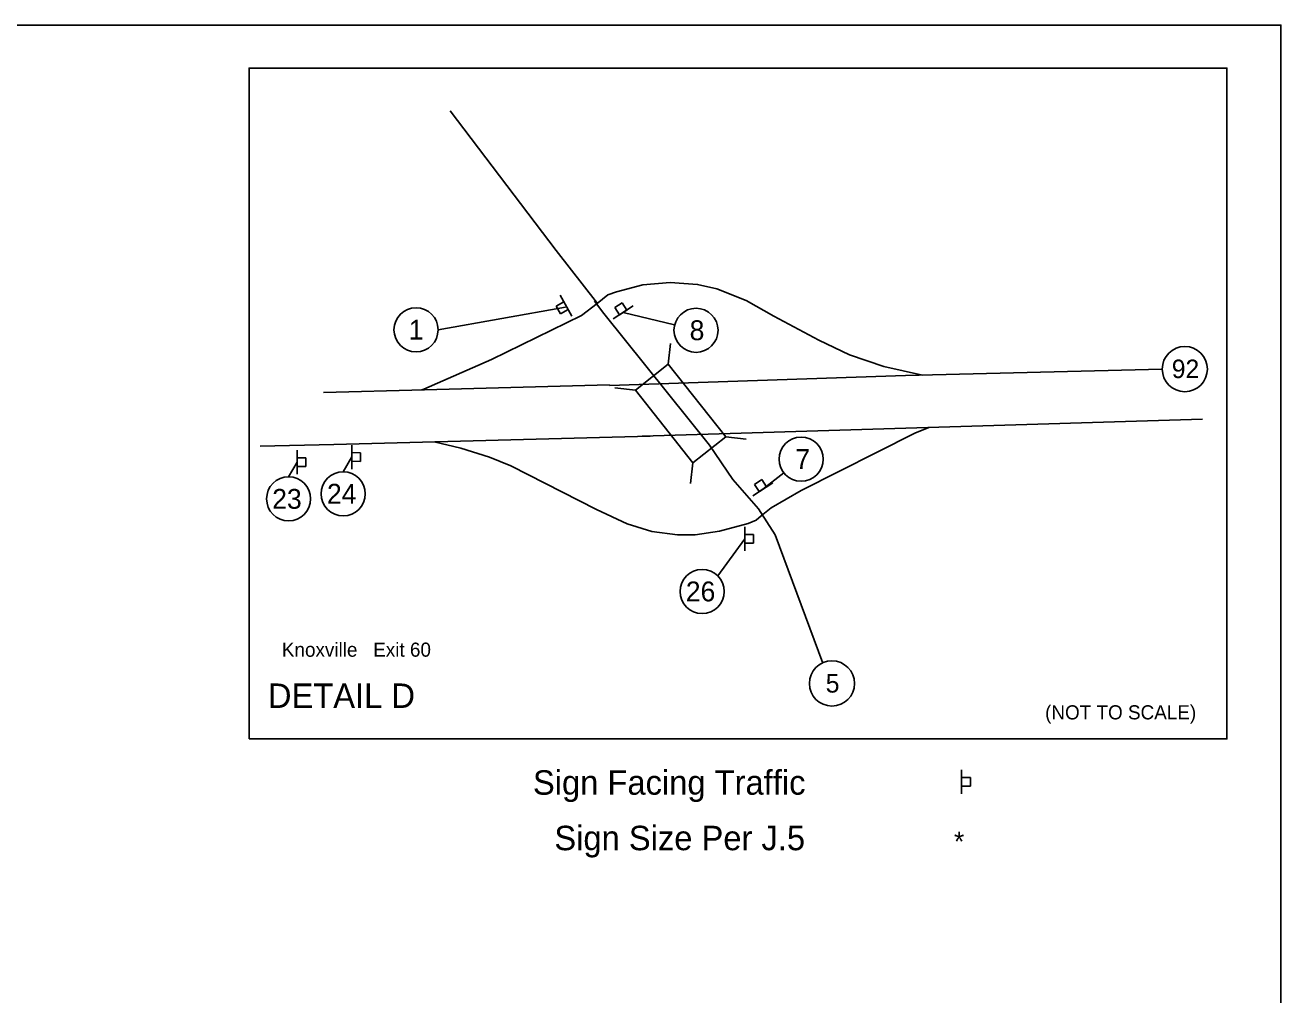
# Model space of a CAD drawing. Extents: x 10133 to 81668, y 5524 to 11018.
# Drawn here: x 22912 to 24068, y 9051 to 9944 of the extents above; entities that cross this region are included whole.
import ezdxf

# ---------------------------------------------------------------- set-up
doc = ezdxf.new("R2010")
doc.units = 0
for name, color, linetype in [('Default', 7, 'Continuous'), ('DisBoundDim', 7, 'Continuous'), ('DisCLMLOR', 7, 'Continuous'), ('DisCLMLSUR', 7, 'Continuous'), ('DsnShtRevisedText', 7, 'Continuous'), ('Level 3', 7, 'Continuous'), ('trf_Signal_(Temp)_Layout', 7, 'Continuous'), ('trf_SignNumber_Text', 7, 'Continuous')]:
    doc.layers.add(name, color=color, linetype=linetype)

msp = doc.modelspace()

# ---------------------------------------------------------------- linework, layer by layer
at = {"layer": 'Default'}
for p, q in [((23503.5, 9631.8), (23505.7, 9650.8)), ((23473.4, 9607.9), (23454.4, 9610.1)), ((23556.5, 9565.1), (23575.5, 9562.9)), ((23526.4, 9541.2), (23524.2, 9522.1))]:
    msp.add_line(p, q, dxfattribs=at)
for points in [[(23302.9, 9865.2), (23400.5, 9736.6), (23438.6, 9687.9)], [(23737.8, 9621.9), (23702.2, 9629.8), (23670.4, 9640.6), (23642.2, 9654), (23600.7, 9676.2), (23575.4, 9690.6), (23548.2, 9701.2), (23530.6, 9705.3), (23505.4, 9707.2), (23480.3, 9704.9), (23455.9, 9698.6), (23448.1, 9695.7), (23438.3, 9687.8)], [(23438.3, 9687.8), (23423.9, 9676.7), (23341.1, 9636.2), (23278.7, 9608.9), (23276.8, 9608.2)], [(23435.7, 9690), (23444.4, 9678.5), (23541.5, 9557.5), (23563.1, 9525.8), (23586.7, 9498.9), (23602.1, 9474.8), (23645.9, 9356.8)], [(23449.7, 9612.2), (23721.9, 9621.5), (23958.3, 9627.4)], [(23279.4, 9608.3), (23186.4, 9605.8)], [(23449.6, 9612.8), (23279.4, 9608.3)], [(23479.5, 9565.7), (23995.5, 9581.2)], [(23589.2, 9492.2), (23598.3, 9499.7), (23625.9, 9515.7), (23730.5, 9568.3), (23743.4, 9573.6)], [(23487, 9565.7), (23195.8, 9558), (23127.9, 9556.4)], [(23288.3, 9560.5), (23312.7, 9554.7), (23339.1, 9546.3), (23358.6, 9538.4), (23437.5, 9498.2), (23465.8, 9484.9), (23488.6, 9477.9), (23512.3, 9474.7), (23528.3, 9474.8), (23550.9, 9478.2), (23577.3, 9485.1), (23584.5, 9488.3), (23589.2, 9492.2)]]:
    msp.add_lwpolyline(points, dxfattribs=at)
msp.add_lwpolyline([(23526.4, 9541.2), (23473.4, 9607.9), (23503.5, 9631.8), (23556.5, 9565.1)], close=True, dxfattribs=at)
for centre in [(23979.1, 9627.4), (23654.3, 9338)]:
    msp.add_circle(centre, 20.8, dxfattribs=at)
at = {"layer": 'DisBoundDim'}
for p, q in [((23407.6, 9689.2), (23400.6, 9685.2)), ((23404.1, 9695.3), (23415, 9676)), ((23461.1, 9688.4), (23454.4, 9684.1)), ((23465.5, 9681.7), (23461.1, 9688.4)), ((23400.6, 9685.2), (23404.6, 9678.2)), ((23411.5, 9682.2), (23404.6, 9678.2)), ((23471.4, 9685.6), (23452.9, 9673.5)), ((23458.8, 9677.4), (23454.4, 9684.1)), ((23162, 9530.8), (23162, 9552.9)), ((23212.3, 9535.4), (23212.4, 9557.5)), ((23212.4, 9550.5), (23220.4, 9550.4)), ((23220.4, 9542.4), (23220.4, 9550.4)), ((23162, 9545.8), (23170, 9545.8)), ((23162, 9537.8), (23170, 9537.8)), ((23170, 9537.8), (23170, 9545.8)), ((23212.4, 9542.5), (23220.4, 9542.4)), ((23589.8, 9525.7), (23583.1, 9521.3)), ((23594.1, 9519), (23589.8, 9525.7)), ((23600, 9522.8), (23581.5, 9510.7)), ((23587.4, 9514.6), (23583.1, 9521.3)), ((23574.2, 9460.1), (23574.2, 9482.2)), ((23574.2, 9475.1), (23582.2, 9475.1)), ((23574.2, 9467.1), (23582.2, 9467.1)), ((23582.2, 9467.1), (23582.2, 9475.1)), ((23773.7, 9236.4), (23773.7, 9258.6)), ((23773.7, 9251.5), (23781.7, 9251.5)), ((23781.7, 9243.5), (23781.7, 9251.5)), ((23773.7, 9243.5), (23781.7, 9243.5))]:
    msp.add_line(p, q, dxfattribs=at)
at = {"layer": 'DisCLMLOR'}
for p, q in [((23407.6, 9689.2), (23400.6, 9685.2)), ((23407.6, 9689.2), (23400.6, 9685.2)), ((23407.6, 9689.2), (23400.6, 9685.2)), ((23407.6, 9689.2), (23400.6, 9685.2)), ((23411.5, 9682.2), (23407.6, 9689.2)), ((23411.5, 9682.2), (23407.6, 9689.2)), ((23411.5, 9682.2), (23407.6, 9689.2)), ((23411.5, 9682.2), (23407.6, 9689.2)), ((23461.1, 9688.4), (23454.4, 9684.1)), ((23461.1, 9688.4), (23454.4, 9684.1)), ((23461.1, 9688.4), (23454.4, 9684.1)), ((23461.1, 9688.4), (23454.4, 9684.1)), ((23465.5, 9681.7), (23461.1, 9688.4)), ((23465.5, 9681.7), (23461.1, 9688.4)), ((23465.5, 9681.7), (23461.1, 9688.4)), ((23465.5, 9681.7), (23461.1, 9688.4)), ((23400.6, 9685.2), (23404.6, 9678.2)), ((23400.6, 9685.2), (23404.6, 9678.2)), ((23400.6, 9685.2), (23404.6, 9678.2)), ((23400.6, 9685.2), (23404.6, 9678.2)), ((23404.6, 9678.2), (23411.5, 9682.2)), ((23404.6, 9678.2), (23411.5, 9682.2)), ((23404.6, 9678.2), (23411.5, 9682.2)), ((23404.6, 9678.2), (23411.5, 9682.2)), ((23454.4, 9684.1), (23458.8, 9677.4)), ((23454.4, 9684.1), (23458.8, 9677.4)), ((23454.4, 9684.1), (23458.8, 9677.4)), ((23454.4, 9684.1), (23458.8, 9677.4)), ((23458.8, 9677.4), (23465.5, 9681.7)), ((23458.8, 9677.4), (23465.5, 9681.7)), ((23458.8, 9677.4), (23465.5, 9681.7)), ((23458.8, 9677.4), (23465.5, 9681.7)), ((23220.4, 9550.4), (23212.4, 9550.5)), ((23212.4, 9550.5), (23212.4, 9542.5)), ((23220.4, 9550.4), (23212.4, 9550.5)), ((23212.4, 9550.5), (23212.4, 9542.5)), ((23220.4, 9550.4), (23212.4, 9550.5)), ((23212.4, 9550.5), (23212.4, 9542.5)), ((23220.4, 9550.4), (23212.4, 9550.5)), ((23212.4, 9550.5), (23212.4, 9542.5)), ((23220.4, 9542.4), (23220.4, 9550.4)), ((23220.4, 9542.4), (23220.4, 9550.4)), ((23220.4, 9542.4), (23220.4, 9550.4)), ((23220.4, 9542.4), (23220.4, 9550.4)), ((23170, 9545.8), (23162, 9545.8)), ((23162, 9545.8), (23162, 9537.8)), ((23170, 9545.8), (23162, 9545.8)), ((23162, 9545.8), (23162, 9537.8)), ((23170, 9545.8), (23162, 9545.8)), ((23162, 9545.8), (23162, 9537.8)), ((23170, 9545.8), (23162, 9545.8)), ((23162, 9545.8), (23162, 9537.8)), ((23162, 9537.8), (23170, 9537.8)), ((23162, 9537.8), (23170, 9537.8)), ((23162, 9537.8), (23170, 9537.8)), ((23162, 9537.8), (23170, 9537.8)), ((23170, 9537.8), (23170, 9545.8)), ((23170, 9537.8), (23170, 9545.8)), ((23170, 9537.8), (23170, 9545.8)), ((23170, 9537.8), (23170, 9545.8)), ((23212.4, 9542.5), (23220.4, 9542.4)), ((23212.4, 9542.5), (23220.4, 9542.4)), ((23212.4, 9542.5), (23220.4, 9542.4)), ((23212.4, 9542.5), (23220.4, 9542.4)), ((23589.8, 9525.7), (23583.1, 9521.3)), ((23589.8, 9525.7), (23583.1, 9521.3)), ((23589.8, 9525.7), (23583.1, 9521.3)), ((23589.8, 9525.7), (23583.1, 9521.3)), ((23594.1, 9519), (23589.8, 9525.7)), ((23594.1, 9519), (23589.8, 9525.7)), ((23594.1, 9519), (23589.8, 9525.7)), ((23594.1, 9519), (23589.8, 9525.7)), ((23583.1, 9521.3), (23587.4, 9514.6)), ((23583.1, 9521.3), (23587.4, 9514.6)), ((23583.1, 9521.3), (23587.4, 9514.6)), ((23583.1, 9521.3), (23587.4, 9514.6)), ((23587.4, 9514.6), (23594.1, 9519)), ((23587.4, 9514.6), (23594.1, 9519)), ((23587.4, 9514.6), (23594.1, 9519)), ((23587.4, 9514.6), (23594.1, 9519)), ((23582.2, 9475.1), (23574.2, 9475.1)), ((23574.2, 9475.1), (23574.2, 9467.1)), ((23582.2, 9475.1), (23574.2, 9475.1)), ((23574.2, 9475.1), (23574.2, 9467.1)), ((23582.2, 9475.1), (23574.2, 9475.1)), ((23574.2, 9475.1), (23574.2, 9467.1)), ((23582.2, 9475.1), (23574.2, 9475.1)), ((23574.2, 9475.1), (23574.2, 9467.1)), ((23574.2, 9467.1), (23582.2, 9467.1)), ((23574.2, 9467.1), (23582.2, 9467.1)), ((23574.2, 9467.1), (23582.2, 9467.1)), ((23574.2, 9467.1), (23582.2, 9467.1)), ((23582.2, 9467.1), (23582.2, 9475.1)), ((23582.2, 9467.1), (23582.2, 9475.1)), ((23582.2, 9467.1), (23582.2, 9475.1)), ((23582.2, 9467.1), (23582.2, 9475.1)), ((23781.7, 9251.5), (23773.7, 9251.5)), ((23773.7, 9251.5), (23773.7, 9243.5)), ((23781.7, 9251.5), (23773.7, 9251.5)), ((23773.7, 9251.5), (23773.7, 9243.5)), ((23781.7, 9251.5), (23773.7, 9251.5)), ((23773.7, 9251.5), (23773.7, 9243.5)), ((23781.7, 9251.5), (23773.7, 9251.5)), ((23773.7, 9251.5), (23773.7, 9243.5)), ((23781.7, 9243.5), (23781.7, 9251.5)), ((23781.7, 9243.5), (23781.7, 9251.5)), ((23781.7, 9243.5), (23781.7, 9251.5)), ((23781.7, 9243.5), (23781.7, 9251.5)), ((23773.7, 9243.5), (23781.7, 9243.5)), ((23773.7, 9243.5), (23781.7, 9243.5)), ((23773.7, 9243.5), (23781.7, 9243.5)), ((23773.7, 9243.5), (23781.7, 9243.5))]:
    msp.add_line(p, q, dxfattribs=at)
at = {"layer": 'DisCLMLSUR'}
for p, q in [((23291.9, 9663.6), (23409, 9684.4)), ((23462.2, 9679.5), (23509.4, 9668)), ((23154.2, 9528.3), (23162, 9541.8)), ((23204.5, 9532.9), (23212.4, 9546.5)), ((23610, 9531.9), (23590.8, 9516.8)), ((23574.2, 9471.1), (23549.2, 9437.1))]:
    msp.add_line(p, q, dxfattribs=at)
at = {"layer": 'Level 3'}
msp.add_lwpolyline([(20932.5, 9944), (24067.5, 9944), (24067.5, 7924), (20932.5, 7924)], close=True, dxfattribs=at)
at = {"layer": 'trf_Signal_(Temp)_Layout'}
msp.add_lwpolyline([(23117.8, 9287), (23117.8, 9904.4), (24017.8, 9904.4), (24017.8, 9287)], close=True, dxfattribs=at)
at = {"layer": 'trf_SignNumber_Text'}
for centre in [(23271.5, 9663.6), (23529.2, 9663.1), (23625.9, 9544.5), (23154.2, 9508), (23204.5, 9512.6), (23534.8, 9422.7)]:
    msp.add_circle(centre, 20.3, dxfattribs=at)

# ---------------------------------------------------------------- texts
at = {"layer": 'Default'}
for s, p in [('92', (23967.1, 9619.1)), ('5', (23648.6, 9329.6))]:
    msp.add_text(s, height=17, dxfattribs=at).set_placement(p)
for s, rotation, p in [('Knoxville   Exit 60', 0.0084, (23148, 9362.6)), ('(NOT TO SCALE)', 0.0279, (23850.5, 9304.9))]:
    msp.add_text(s, height=13, rotation=rotation, dxfattribs=at).set_placement(p)
at = {"layer": 'DisCLMLSUR'}
for s, p in [('  DETAIL D', (23118.4, 9315.5)), ('Sign Facing Traffic', (23379.1, 9235.6))]:
    msp.add_text(s, height=22.5, dxfattribs=at).set_placement(p)
at = {"layer": 'DsnShtRevisedText'}
for s, height, p in [('Sign Size Per J.5', 22.5, (23398.8, 9184.5)), ('*', 18.3, (23766.6, 9183.4))]:
    msp.add_text(s, height=height, dxfattribs=at).set_placement(p)
at = {"layer": 'trf_SignNumber_Text'}
for s, height, p in [('1', 18.3, (23264.8, 9654.5)), ('8', 18.3, (23523.3, 9654)), ('7', 18.3, (23620.6, 9535.4)), ('23', 18.26, (23139.1, 9498.8)), ('24', 18.26, (23189.5, 9503.5)), ('26', 18.26, (23519.8, 9413.6))]:
    msp.add_text(s, height=height, dxfattribs=at).set_placement(p)

doc.saveas('drawing.dxf')
